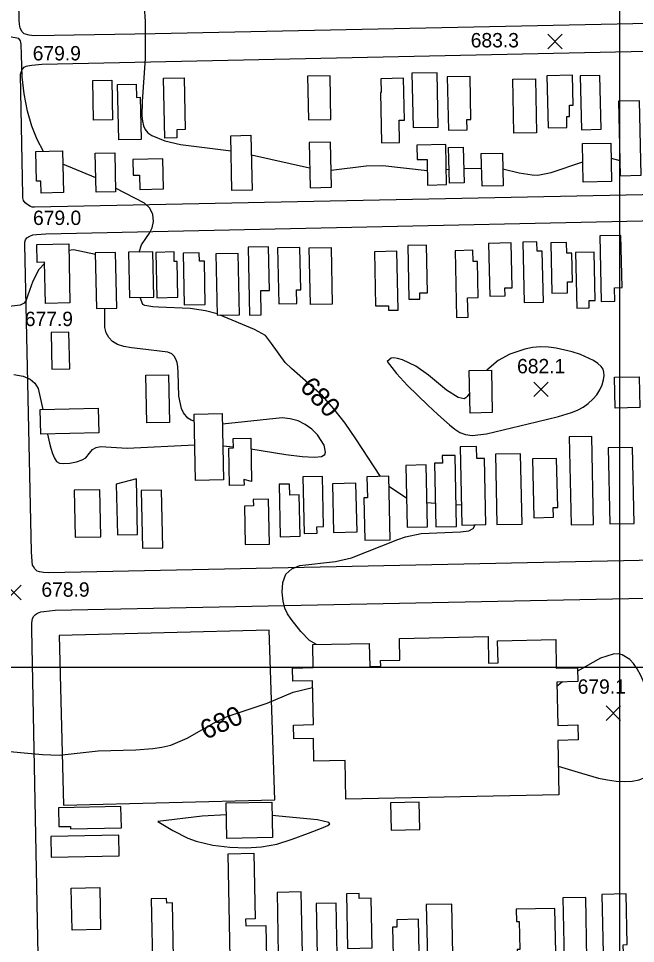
# Model space of a CAD drawing. Extents: x 79600 to 91800, y 75600 to 84400.
# Drawn here: x 82374 to 83017, y 78712 to 79677 of the extents above; entities that cross this region are included whole.
import ezdxf

# ---------------------------------------------------------------- set-up
doc = ezdxf.new("R2010")
doc.units = 0
for name, color, linetype in [('080-085$0$BLDG', 7, 'Continuous'), ('080-085$0$GRID', 7, 'Continuous'), ('080-085$0$INDEX', 7, 'Continuous'), ('080-085$0$INDXLBL', 7, 'Continuous'), ('080-085$0$INTER', 7, 'Continuous'), ('080-085$0$RECREATION', 7, 'Continuous'), ('080-085$0$ROAD', 7, 'Continuous'), ('080-085$0$SPOTMARK', 7, 'Continuous'), ('080-085$0$SPOTS', 7, 'Continuous')]:
    doc.layers.add(name, color=color, linetype=linetype)

# ---------------------------------------------------------------- blocks, each defined once
blk = doc.blocks.new('080-085$0$SPOTS')
at = {"layer": '080-085$0$SPOTMARK'}
for p, q in [((-0.5, -0.5), (0.5, 0.5)), ((-0.5, 0.5), (0.5, -0.5))]:
    blk.add_line(p, q, dxfattribs=at)

msp = doc.modelspace()

# ---------------------------------------------------------------- linework, layer by layer
at = {"layer": '080-085$0$BLDG'}
for points in [[(82811.13, 79563.52), (82809.92, 79620.21), (82783.62, 79619.65), (82784.84, 79562.96)], [(82451.85, 79570.77), (82450.97, 79612.02), (82470.82, 79612.45), (82471.7, 79571.19)], [(82538.56, 79560.76), (82538.74, 79552.27), (82526, 79552), (82524.66, 79614.6), (82546.14, 79615.06), (82547.29, 79560.95)], [(82699.34, 79571.58), (82698.36, 79617.14), (82674.86, 79616.63), (82675.84, 79571.08)], [(82770.93, 79547.41), (82770.43, 79570.73), (82775.91, 79570.85), (82774.98, 79614.53), (82751.42, 79614.02), (82751.73, 79599.51), (82750.98, 79599.77), (82752.11, 79547.01)], [(82841.22, 79560.83), (82840.99, 79571.55), (82845.24, 79571.64), (82844.28, 79616.39), (82820.55, 79615.89), (82821.74, 79560.41)], [(82890.03, 79557.15), (82888.82, 79613.55), (82912.56, 79614.05), (82913.76, 79557.66)], [(82945.36, 79563.28), (82945.12, 79574.51), (82948.12, 79574.57), (82947.87, 79586.26), (82951.69, 79586.35), (82951.02, 79617.65), (82924.52, 79617.08), (82925.68, 79562.86)], [(82980.97, 79561.22), (82979.77, 79617.29), (82959.29, 79616.86), (82960.49, 79560.79)], [(82478.01, 79550.15), (82476.77, 79607.97), (82496.26, 79608.39), (82496.56, 79594.54), (82500.45, 79594.62), (82501.39, 79550.65)], [(83022.77, 79513.29), (83021.11, 79591.11), (82999.07, 79590.64), (83000.74, 79512.82)], [(82596.07, 79497.45), (82594.85, 79554.52), (82615.93, 79554.97), (82617.15, 79497.9)], [(82676.47, 79547.45), (82677.48, 79500.36), (82699.94, 79500.84), (82698.93, 79547.93)], [(82788.69, 79544.58), (82789.01, 79529.61), (82799.44, 79529.83), (82800.01, 79503.13), (82819.89, 79503.55), (82819, 79545.23)], [(82837.22, 79542.48), (82838.01, 79505.42), (82822.77, 79505.1), (82821.98, 79542.15)], [(82962.35, 79506.01), (82961.49, 79546.31), (82991.03, 79546.94), (82991.9, 79506.64)], [(82397.14, 79494.76), (82396.87, 79507.31), (82392.27, 79507.22), (82391.61, 79538.08), (82419.47, 79538.67), (82420.4, 79495.26)], [(82453.51, 79536.24), (82473.98, 79536.67), (82474.85, 79496.02), (82454.38, 79495.59)], [(82878.07, 79536.41), (82878.8, 79502.38), (82856.78, 79501.91), (82856.06, 79535.93)], [(82493.14, 79513.42), (82499.72, 79513.56), (82500.04, 79498.59), (82524.76, 79499.11), (82524.09, 79530.54), (82492.79, 79529.87)], [(82995.31, 79382.01), (82995.01, 79395.91), (83002.86, 79396.08), (83001.69, 79450.64), (82979.59, 79450.16), (82981.06, 79381.7)], [(82401.74, 79379.67), (82400.83, 79422.53), (82393.08, 79422.37), (82392.68, 79441.2), (82425.91, 79441.91), (82427.23, 79380.21)], [(82626.68, 79367.58), (82626.14, 79392.99), (82635.21, 79393.19), (82634.24, 79438.66), (82613.01, 79438.2), (82614.53, 79367.32)], [(82663.77, 79379.69), (82663.47, 79393.79), (82667.89, 79393.88), (82666.94, 79437.96), (82643.74, 79437.47), (82644.99, 79379.29)], [(82677.98, 79378.44), (82676.71, 79437.51), (82699.46, 79438), (82700.72, 79378.93)], [(82791.92, 79384.15), (82791.79, 79390.58), (82800.1, 79390.75), (82799.04, 79440.43), (82779.35, 79440.01), (82780.55, 79383.91)], [(82880.85, 79387.54), (82880.67, 79395.81), (82888.27, 79395.97), (82887.27, 79442.71), (82863.71, 79442.2), (82864.89, 79387.2)], [(82920.72, 79380.88), (82919.58, 79434.09), (82914.23, 79433.97), (82914.02, 79443.74), (82899.44, 79443.43), (82900.78, 79380.45)], [(82946.08, 79390.59), (82945.83, 79402.11), (82951.01, 79402.22), (82950.37, 79432.05), (82945.26, 79431.94), (82945.02, 79443.25), (82928.59, 79442.9), (82929.72, 79390.24)], [(82476, 79374.78), (82474.77, 79432.71), (82453.63, 79432.26), (82454.87, 79374.33)], [(82514.62, 79386.22), (82513.61, 79433.56), (82488.12, 79433.02), (82489.14, 79385.68)], [(82539.62, 79385.98), (82538.82, 79423.35), (82535.95, 79423.29), (82535.74, 79433.3), (82516.74, 79432.89), (82517.75, 79385.51)], [(82568.32, 79378.46), (82567.35, 79423.79), (82562.24, 79423.68), (82562.05, 79432.43), (82545.19, 79432.07), (82546.35, 79377.99)], [(82603.87, 79367.76), (82602.5, 79431.77), (82579.33, 79431.27), (82580.7, 79367.27)], [(82759.15, 79377.25), (82759.25, 79372.54), (82769.4, 79372.76), (82768.09, 79434.04), (82744.67, 79433.54), (82745.88, 79376.97)], [(82842.2, 79365.22), (82841.76, 79385.49), (82852.78, 79385.73), (82851.98, 79423.35), (82847.44, 79423.25), (82847.19, 79435.03), (82828.68, 79434.64), (82830.17, 79364.96)], [(82968.55, 79375.05), (82968.39, 79382.67), (82974.78, 79382.8), (82973.7, 79433.2), (82954.39, 79432.79), (82955.63, 79374.77)], [(82427.02, 79311.45), (82426.2, 79349.7), (82407.59, 79349.3), (82408.4, 79311.06)], [(82844.46, 79265.24), (82843.51, 79309.5), (82866.53, 79309.99), (82867.48, 79265.73)], [(82507.26, 79255.08), (82506.2, 79304.64), (82529.82, 79305.15), (82530.88, 79255.59)], [(82995.76, 79270.39), (82995.08, 79302.54), (83020.75, 79303.09), (83021.43, 79270.94)], [(82396.24, 79269.05), (82456.66, 79270.34), (82457.22, 79244.5), (82396.79, 79243.21)], [(82558.04, 79195.04), (82556.56, 79264.22), (82585.92, 79264.84), (82587.4, 79195.67)], [(82608.57, 79195.9), (82608.7, 79189.96), (82593.52, 79189.63), (82592.68, 79228.72), (82597.72, 79228.83), (82597.51, 79238.63), (82615.6, 79239.02), (82616.56, 79194.04)], [(82947.76, 79240.33), (82949.72, 79148.66), (82973.08, 79149.16), (82971.12, 79240.83)], [(82851.38, 79217.71), (82851.11, 79230.51), (82833.86, 79230.14), (82835.61, 79148.48), (82860.68, 79149.01), (82859.21, 79217.88)], [(82988.44, 79228.89), (82990.13, 79149.55), (83015.27, 79150.09), (83013.57, 79229.43)], [(82815.29, 79220.88), (82815.45, 79213.02), (82807.34, 79212.85), (82808.76, 79146.56), (82830.23, 79147.02), (82828.65, 79221.17)], [(82870.83, 79222.33), (82872.4, 79148.9), (82898.54, 79149.46), (82896.97, 79222.89)], [(82909.4, 79217.46), (82910.72, 79156.07), (82931.25, 79156.51), (82931.03, 79166.74), (82935.68, 79166.84), (82934.59, 79218)], [(82777.32, 79210.74), (82778.7, 79146.24), (82799.83, 79146.69), (82798.45, 79211.19)], [(82475.48, 79191.04), (82476.6, 79138.27), (82497.71, 79138.72), (82496.47, 79196.62)], [(82670.08, 79198.69), (82671.34, 79139.7), (82684.89, 79139.99), (82684.75, 79146.76), (82691.67, 79146.91), (82690.56, 79199.12)], [(82736.77, 79198.82), (82737.24, 79176.84), (82733.64, 79176.76), (82734.59, 79132.64), (82760.97, 79133.2), (82759.55, 79199.31)], [(82431.65, 79184.76), (82432.7, 79135.65), (82459.23, 79136.22), (82458.18, 79185.33)], [(82501.39, 79184.42), (82502.68, 79124.22), (82524.1, 79124.68), (82522.81, 79184.88)], [(82656.28, 79179.77), (82656.03, 79191.25), (82645.28, 79191.02), (82646.46, 79136.26), (82667.12, 79136.7), (82666.2, 79179.98)], [(82700.99, 79191.61), (82702.08, 79140.75), (82726.5, 79141.27), (82725.41, 79192.13)], [(82618.23, 79175.03), (82618.38, 79168.33), (82609.13, 79168.13), (82609.99, 79128.03), (82635.06, 79128.56), (82634.06, 79175.37)], [(82739.7, 79001.04), (82751.21, 79001.27), (82751.09, 79007.18), (82771.05, 79007.57), (82770.6, 79030.22), (82863.17, 79032.07), (82863.72, 79004.51), (82873.47, 79004.7), (82873.01, 79027.85), (82933.63, 79029.06), (82934.23, 78999.12), (82956.24, 78999.56), (82956.52, 78985.13), (82934.94, 78984.7), (82935.85, 78939.51), (82956.76, 78939.93), (82957.07, 78924.3), (82935.7, 78923.87), (82936.84, 78867.06), (82714.94, 78862.62), (82714.14, 78902.73), (82681.54, 78902.07), (82681.07, 78925.98), (82660.6, 78925.57), (82660.31, 78939.86), (82680.99, 78940.27), (82680.07, 78985.88), (82659.5, 78985.47), (82659.22, 78999.34), (82680.91, 78999.77), (82680.43, 79023.76), (82739.22, 79024.94)], [(82590.84, 78821.54), (82590.09, 78858.58), (82637.5, 78859.54), (82638.25, 78822.5)], [(82791.32, 78859.26), (82761.49, 78858.65), (82762.07, 78830.12), (82791.9, 78830.72)], [(82480.38, 78854.92), (82415.31, 78853.6), (82415.71, 78833.87), (82427.78, 78834.12), (82427.83, 78831.5), (82480.83, 78832.57)], [(82478.07, 78824.9), (82407.18, 78823.46), (82407.62, 78802.09), (82478.5, 78803.53)], [(82618.83, 78806.1), (82620.22, 78737.73), (82610.37, 78737.53), (82610.51, 78730.45), (82631.44, 78730.88), (82632.49, 78679.21), (82594.63, 78678.45), (82592.05, 78805.56)], [(82429.43, 78725.94), (82428.55, 78769.72), (82458.21, 78770.32), (82459.1, 78726.55)], [(82643.1, 78765.25), (82644.42, 78700.42), (82669.72, 78700.93), (82668.4, 78765.77)], [(82728.78, 78758.91), (82728.67, 78764.19), (82715.45, 78763.92), (82716.6, 78706.88), (82742.38, 78707.4), (82741.33, 78759.16)], [(82941.17, 78759.52), (82942.47, 78695.47), (82966.16, 78695.95), (82964.86, 78760)], [(82981.69, 78763.18), (82982.94, 78701.55), (83004.15, 78701.98), (83003.97, 78710.76), (83008.18, 78710.84), (83007.11, 78763.7)], [(82528.12, 78754.15), (82528.02, 78758.83), (82511.92, 78758.5), (82513.57, 78677.26), (82535.5, 78677.71), (82533.95, 78754.27)], [(82683.81, 78753.54), (82684.91, 78699.22), (82705.67, 78699.64), (82704.57, 78753.96)], [(82798.74, 78752.51), (82800.16, 78682.7), (82826.8, 78683.24), (82825.39, 78753.05)], [(82892.48, 78747.82), (82892.74, 78734.98), (82895.63, 78735.04), (82896.22, 78705.87), (82893.41, 78705.82), (82893.81, 78686.07), (82934.09, 78686.89), (82932.84, 78748.64)], [(82767.92, 78736.79), (82768.07, 78728.98), (82763.61, 78728.89), (82764.52, 78684.13), (82791.75, 78684.69), (82790.68, 78737.25)]]:
    msp.add_lwpolyline(points, close=True, dxfattribs=at)
at = {"layer": '080-085$0$GRID'}
for p, q in [((83000, 80000), (83000, 76000)), ((85000, 79000), (80000, 79000))]:
    msp.add_line(p, q, dxfattribs=at)
at = {"layer": '080-085$0$INDEX'}
for p, q in [((82454.05, 79510.67), (82419.77, 79525)), ((82778.05, 79176.64), (82759.78, 79188.8)), ((82808.24, 79170.92), (82799.3, 79171.59)), ((82835.16, 79169.32), (82829.75, 79169.64)), ((82940.75, 78984.81), (82935.03, 78980.49))]:
    msp.add_line(p, q, dxfattribs=at)
for points in [[(82399.65, 79538.25), (82393, 79550.75), (82387.51, 79564.36), (82383.07, 79580.32), (82379.31, 79598.34), (82377.23, 79615.93), (82376.65, 79638.77), (82376.26, 79650.13), (82375.7, 79653.65), (82374.07, 79655.85), (82364.28, 79657.59), (82344.42, 79657.41), (82337.99, 79655.99), (82336.17, 79654.17), (82334.61, 79646.49), (82335.93, 79625.32), (82336.16, 79613.71), (82334.83, 79609.72), (82332.15, 79606.94), (82323.87, 79603.45)], [(82499.49, 79433.26), (82501.74, 79440.86), (82506.85, 79448.46), (82510.17, 79452.9), (82512.88, 79458.4), (82514.19, 79465.16), (82513.53, 79472.41), (82510.46, 79479.08), (82504.8, 79484.36), (82474.77, 79499.85)], [(82580.67, 79368.8), (82568.5, 79371.87), (82552.4, 79374.31), (82519.58, 79375.89), (82513.55, 79376.23), (82505.35, 79377.56), (82503.05, 79378.65), (82500.54, 79385.92)], [(82750.83, 79199.12), (82725.27, 79238.26), (82714.12, 79254.61), (82702.37, 79269.82), (82690.34, 79283.27), (82658.04, 79311.72), (82651.6, 79318.06), (82637.33, 79337.73), (82630.9, 79346.14), (82619.56, 79352.44), (82583.74, 79367.33)], [(82684.21, 79023.84), (82677.07, 79028.11), (82667.8, 79037.33), (82657.72, 79050.17), (82653.94, 79055.86), (82651.17, 79061.71), (82649.32, 79068.98), (82648.41, 79078.38), (82649.12, 79088.43), (82652.31, 79097.11), (82658.48, 79102.91), (82666.85, 79106.22), (82704.06, 79110.56), (82720.6, 79114.2), (82769.16, 79133.44), (82776.97, 79136.22), (82793.34, 79139.55), (82834.22, 79141.47), (82842.95, 79142.41), (82847.59, 79144.72), (82849.57, 79148.78)], [(83040.76, 78948.03), (83029.65, 78974.83), (83022.33, 78991.52), (83018.55, 78998.59), (83014.66, 79004.13), (83010.73, 79008.24), (83002.94, 79013.18), (82998.67, 79014.08), (82993.56, 79013.75), (82980.45, 79009.47), (82956.31, 78996.04)], [(82337, 78916.64), (82348.93, 78913.54), (82398.5, 78909.24), (82416.01, 78908.45), (82456.76, 78912.78), (82495.76, 78914.01), (82513.74, 78915.35), (82523.1, 78916.77), (82532.3, 78919), (82549.37, 78926.02), (82577.6, 78942.02), (82591.27, 78948.92), (82632.69, 78962.68), (82659.92, 78974.09), (82680.21, 78978.89)], [(82936.23, 78897.12), (82960.5, 78889.5), (82978.24, 78884.59), (82987.47, 78882.64), (82996.54, 78881.32), (83005.21, 78880.81), (83013.28, 78881.29), (83020.67, 78882.81), (83027.33, 78885.45), (83037.92, 78893.03), (83044.07, 78899.93)]]:
    msp.add_lwpolyline(points, dxfattribs=at)
at = {"layer": '080-085$0$INTER'}
for p, q in [((82616.36, 79534.78), (82677.04, 79521.01)), ((82991.37, 79531.27), (83000.4, 79528.68)), ((82819.55, 79519.46), (82822.46, 79519.62)), ((82837.7, 79520.24), (82856.38, 79520.63)), ((82586.64, 79231.1), (82597.69, 79230.15))]:
    msp.add_line(p, q, dxfattribs=at)
for points in [[(82496.26, 79698.12), (82498.56, 79697.31), (82502.66, 79693.41), (82504.45, 79688.92), (82505.74, 79673.58), (82505.48, 79635.07), (82502.47, 79590.28), (82502.22, 79575.43), (82502.74, 79569.75), (82503.78, 79565.03), (82505.47, 79561.09), (82508.23, 79557.71), (82512.55, 79554.68), (82526.24, 79549.22), (82542.57, 79545.51), (82595.18, 79538.82)], [(82699.56, 79518.73), (82735.89, 79522.99), (82753.42, 79523.37), (82799.68, 79518.37)], [(82878.43, 79519.91), (82895.36, 79515.93), (82909.05, 79513.63), (82915.09, 79513.53), (82928.78, 79516.22), (82961.9, 79527.2)], [(82453.66, 79430.72), (82430.83, 79435.55), (82426.06, 79434.82)], [(82400.84, 79421.77), (82394.75, 79414.95), (82388.5, 79402.82), (82383.18, 79388.16), (82381.47, 79383.1), (82379.33, 79379.78), (82375.41, 79377.74), (82361.12, 79375.95), (82354.02, 79375.7), (82349.02, 79375.77), (82345.6, 79376.82), (82320.77, 79417.22)], [(82556.71, 79256.85), (82553.71, 79257.71), (82549.98, 79259.93), (82545.65, 79265.34), (82543.63, 79269.89), (82540.77, 79283), (82539.96, 79307.62), (82539.61, 79313.62), (82538.88, 79318.13), (82537.7, 79321.64), (82535.93, 79324.53), (82533.26, 79326.88), (82529.33, 79328.65), (82500.33, 79332.14), (82491.51, 79333.16), (82483.42, 79334.69), (82476.73, 79336.94), (82471.48, 79340.02), (82467.6, 79344.03), (82464.96, 79348.96), (82463.4, 79354.42), (82463.61, 79374.51)], [(82757.99, 79319.03), (82767.81, 79306.42), (82779.09, 79293.87), (82800.3, 79273.35), (82810.89, 79263.6), (82822.93, 79252.85), (82828.39, 79248.35), (82833.75, 79244.9), (82839.64, 79242.74), (82846.47, 79242.01), (82861.33, 79243.49), (82913.5, 79256.06), (82936.42, 79261.55), (82950.17, 79265.79), (82956.46, 79268.44), (82962.28, 79271.58), (82967.59, 79275.28), (82972.33, 79279.59), (82976.36, 79284.39), (82979.59, 79289.54), (82981.9, 79294.85), (82983.35, 79299.94), (82984.02, 79304.41), (82983.92, 79307.97), (82982.94, 79310.96), (82980.88, 79313.82), (82977.57, 79316.92), (82972.92, 79320.16), (82959.32, 79326.34), (82950.93, 79329), (82934.03, 79333.02), (82925.94, 79334.11), (82917.82, 79334.32), (82909.53, 79333.53), (82901.26, 79331.86), (82885.88, 79326.66), (82873.57, 79320.13), (82861.69, 79309.89)], [(82844, 79286.31), (82841.35, 79282.64), (82839.89, 79281.18), (82838.13, 79280.13), (82831.79, 79281.36), (82819.86, 79289.04), (82801.07, 79304.69), (82787.65, 79314.07), (82774.02, 79320.63), (82768.85, 79322.22), (82764.97, 79322.77), (82762.18, 79322.51), (82757.99, 79319.03)], [(82368.59, 79305.35), (82378.3, 79303.67), (82385.63, 79300.74), (82390.69, 79296.47), (82394.06, 79290.96), (82398.83, 79269.1)], [(82615.84, 79227.81), (82652.15, 79222.21), (82669.26, 79220.05), (82682.29, 79219.16), (82689.31, 79219.89), (82693.03, 79222.2), (82693.76, 79224.41), (82692.37, 79231.72), (82685.17, 79242.53), (82679.31, 79248.34), (82672.46, 79253.37), (82664.96, 79256.99), (82656.92, 79259.19), (82648.37, 79260.14), (82586.15, 79253.83)], [(82403.68, 79243.36), (82405.87, 79233.76), (82407.29, 79228.52), (82409.07, 79222.92), (82411.08, 79218.06), (82413.33, 79214.8), (82416.36, 79213.09), (82420.85, 79212.63), (82427.09, 79213.13), (82433.94, 79214.41), (82439.87, 79216.31), (82443.77, 79218.63), (82447.67, 79223.5), (82450.86, 79227.21), (82454.49, 79229.51), (82459, 79230.5), (82486.98, 79228.63), (82557.24, 79232.14)], [(82590.33, 78846.35), (82564.88, 78844.89), (82518.76, 78839.38)], [(82518.76, 78839.38), (82534.3, 78829.97), (82550.23, 78822.01), (82558.63, 78818.79), (82576.1, 78814.47), (82593.86, 78812.5), (82610.91, 78811.83), (82627.04, 78812.74), (82642.71, 78815.67), (82658.87, 78820.71), (82676.01, 78827.08), (82691.18, 78833), (82696.09, 78835.09), (82698.29, 78836.7), (82697.15, 78838.12), (82685.24, 78840.95), (82637.79, 78845.46)]]:
    msp.add_lwpolyline(points, dxfattribs=at)
at = {"layer": '080-085$0$RECREATION'}
msp.add_lwpolyline([(82415.9, 79033.24), (82420.31, 78856.17), (82640.89, 78861.72), (82634.93, 79038.67)], close=True, dxfattribs=at)
at = {"layer": '080-085$0$ROAD'}
for points in [[(83323.66, 79677.94), (83263.32, 79676.57), (82516.15, 79660.83), (82389.44, 79658.66), (82384.68, 79659.38), (82379.35, 79660.94), (82377.39, 79663.05), (82375.3, 79666.7), (82374.61, 79670.91), (82374.34, 79674.98), (82368.95, 79955.33)], [(83178.49, 79496.09), (82390.07, 79479.91), (82387.96, 79480.06), (82386.14, 79480.62), (82383.34, 79482.32), (82380.4, 79484.71), (82378.86, 79487.1), (82378.17, 79489.63), (82378.04, 79492.71), (82375.72, 79618.15), (82375.87, 79619.7), (82377, 79622.64), (82377.7, 79623.9), (82379.53, 79626), (82381.64, 79627.26), (82385.01, 79627.95), (82387.54, 79628.22), (82397.78, 79629.04), (83319.65, 79648.91)], [(83220.5, 79115.6), (82405.14, 79098.66), (82399.53, 79099.09), (82395.46, 79099.67), (82393.08, 79100.52), (82390.56, 79102.91), (82389.02, 79105.16), (82388.32, 79106.7), (82387.77, 79110.49), (82386.96, 79120.46), (82380.14, 79440.93), (82380.28, 79443.6), (82380.99, 79446.12), (82382.4, 79447.94), (82385.21, 79449.76), (82388.58, 79451.15), (82392.23, 79451.56), (82402.2, 79452.38), (83326.73, 79472.24)], [(82394.43, 78682.12), (82387.57, 79039.64), (82387.59, 79045.95), (82388.17, 79051.14), (82389.44, 79053.24), (82391.27, 79055.06), (82393.23, 79056.6), (82396.75, 79057.85), (82399.97, 79058.4), (82411.62, 79059.63), (83334.89, 79078.52), (83337.27, 79078.37), (83341.06, 79077.1), (83344, 79075.13), (83346.94, 79072.45), (83349.04, 79069.64), (83350.15, 79067.68), (83351.13, 79065.15), (83351.96, 79060.94), (83351.94, 79053.78), (83356.22, 78828.16), (83358.95, 78699.21)]]:
    msp.add_lwpolyline(points, dxfattribs=at)

# ---------------------------------------------------------------- block references
at = {"layer": '080-085$0$SPOTMARK', "xscale": 15, "yscale": 15}
for p in [(82932.98, 79652.84), (82918.3, 79289.95), (82368.71, 79078.08), (82993.81, 78952.22)]:
    msp.add_blockref('080-085$0$SPOTS', p, dxfattribs=at)

# ---------------------------------------------------------------- texts
at = {"layer": '080-085$0$INDXLBL'}
for rotation, p in [(313.3654, (82665.75, 79291.49)), (24.35032, (82568.71, 78924.24))]:
    msp.add_text('680', height=20, rotation=rotation, dxfattribs=at).set_placement(p)
at = {"layer": '080-085$0$SPOTS'}
for s, p in [('683.3', (82845.03, 79646.69)), ('679.9', (82388.39, 79633.1)), ('679.0', (82388.72, 79461.43)), ('677.9', (82380.15, 79355.99)), ('682.1', (82893.35, 79306.71)), ('678.9', (82397.45, 79073.7)), ('679.1', (82956.53, 78972.51))]:
    msp.add_text(s, height=15, dxfattribs=at).set_placement(p)

doc.saveas('drawing.dxf')
